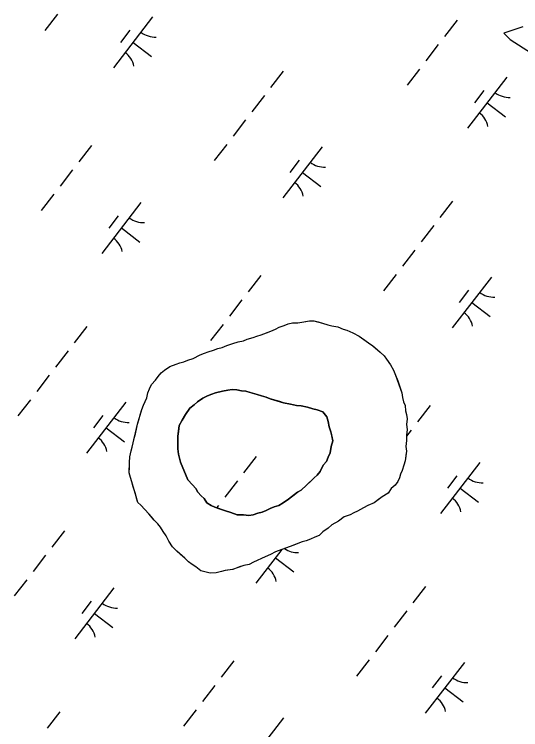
# Model space of a CAD drawing. Extents: x 3879599 to 3900814, y 146526 to 168888.
# Drawn here: x 3893544 to 3893939, y 161718 to 162276 of the extents above; entities that cross this region are included whole.
import ezdxf

# ---------------------------------------------------------------- set-up
doc = ezdxf.new("R2010")
doc.units = 0
doc.layers.add('V-TOPO-SHOR', color=7, linetype='Continuous')
doc.layers.add('V-WETL-SWMP', color=7, linetype='Continuous')

msp = doc.modelspace()

# ---------------------------------------------------------------- linework, layer by layer
at = {"layer": 'V-TOPO-SHOR'}
for points in [[(3893940.24, 162265.83), (3893925.48, 162260.92), (3893930.4, 162256), (3893953.35, 162241.25)], [(3893642.72, 161893), (3893640.25, 161895.09), (3893639.43, 161898.41), (3893638.62, 161901.74), (3893637.39, 161905.06), (3893636.58, 161907.97), (3893635.77, 161911.29), (3893634.54, 161914.62), (3893633.73, 161918.35), (3893633.75, 161922.5), (3893633.77, 161926.23), (3893634.21, 161930.8), (3893635.06, 161935.36), (3893635.91, 161938.25), (3893636.75, 161941.57), (3893637.61, 161945.3), (3893638.45, 161948.61), (3893639.3, 161952.34), (3893640.15, 161956.07), (3893641.42, 161960.21), (3893642.27, 161963.53), (3893643.53, 161967.67), (3893644.79, 161970.98), (3893646.06, 161973.88), (3893647.31, 161976.77), (3893648.16, 161980.51), (3893649.43, 161983.82), (3893651.1, 161987.13), (3893654.02, 161990.43), (3893656.12, 161993.32), (3893658.62, 161996.21), (3893661.12, 161998.27), (3893665.28, 162001.15), (3893670.27, 162002.79), (3893673.18, 162004.02), (3893676.09, 162004.83), (3893679.41, 162006.06), (3893683.57, 162007.28), (3893688.98, 162010.16), (3893692.3, 162011.38), (3893695.21, 162012.61), (3893699.37, 162013.84), (3893702.69, 162015.06), (3893706.01, 162015.87), (3893709.76, 162017.51), (3893714.33, 162019.15), (3893718.48, 162020.37), (3893722.64, 162021.18), (3893725.55, 162022.41), (3893730.12, 162023.63), (3893733.03, 162024.86), (3893736.35, 162025.67), (3893740.51, 162027.31), (3893743.83, 162028.53), (3893747.57, 162030.17), (3893750.49, 162031.82), (3893754.23, 162033.04), (3893757.55, 162034.27), (3893760.88, 162035.08), (3893765.02, 162035.06), (3893769.59, 162035.86), (3893774.16, 162036.67), (3893777.48, 162036.65), (3893780.79, 162035.8), (3893784.11, 162034.96), (3893788.25, 162033.69), (3893791.56, 162032.84), (3893796.12, 162031.99), (3893800.26, 162030.31), (3893803.16, 162029.46), (3893807.71, 162027.36), (3893812.68, 162024.85), (3893817.22, 162021.51), (3893820.12, 162019.42), (3893823.42, 162017.33), (3893826.73, 162014.4), (3893829.21, 162012.32), (3893832.09, 162009.4), (3893834.15, 162006.9), (3893837.03, 162002.32), (3893839.5, 161998.16), (3893841.14, 161994.42), (3893842.78, 161989.84), (3893844.41, 161985.27), (3893846.05, 161980.7), (3893846.44, 161976.96), (3893847.25, 161973.64), (3893848.48, 161970.73), (3893848.88, 161966.58), (3893849.69, 161963.67), (3893850.09, 161960.35), (3893849.65, 161955.79), (3893850.04, 161952.05), (3893849.6, 161947.49), (3893849.58, 161943.34), (3893849.14, 161938.78), (3893849.54, 161935.05), (3893849.11, 161931.73), (3893848.67, 161927.58), (3893847.41, 161924.27), (3893846.14, 161920.13)], [(3893679.33, 161912.72), (3893683.05, 161908.96), (3893685.52, 161906.05), (3893687.17, 161903.14), (3893689.64, 161900.22), (3893692.12, 161898.13), (3893694.17, 161894.8), (3893697.48, 161892.71), (3893700.38, 161891.45), (3893704.1, 161890.19), (3893708.66, 161888.5), (3893712.8, 161887.24), (3893717.77, 161885.55), (3893722.75, 161885.52), (3893726.89, 161885.09), (3893730.21, 161885.48), (3893733.95, 161886.71), (3893737.28, 161887.52), (3893740.19, 161888.75), (3893743.52, 161890.39), (3893746.43, 161891.62), (3893750.17, 161892.84), (3893753.5, 161894.9), (3893757.66, 161897.78), (3893760.99, 161900.26), (3893764.74, 161903.14), (3893767.65, 161904.78), (3893771.82, 161908.49), (3893775.16, 161911.8), (3893777.66, 161914.27), (3893780.16, 161916.33), (3893782.25, 161919.22), (3893784.76, 161924.19), (3893787.27, 161927.08), (3893788.53, 161930.39), (3893790.21, 161933.7), (3893791.06, 161938.68), (3893792.33, 161943.23), (3893791.52, 161946.97), (3893790.71, 161950.3), (3893789.49, 161954.03), (3893788.68, 161958.19), (3893787.45, 161961.93), (3893784.57, 161965.68), (3893780.02, 161967.36), (3893776.7, 161968.21), (3893772.56, 161969.47), (3893767.58, 161970.33), (3893763.85, 161970.76), (3893759.29, 161971.62), (3893753.91, 161972.89), (3893751.01, 161973.74), (3893748.11, 161974.58), (3893743.55, 161975.85), (3893740.24, 161977.11), (3893737.34, 161977.96), (3893733.2, 161979.22), (3893728.65, 161980.49), (3893724.5, 161981.76), (3893721.19, 161982.19), (3893717.46, 161983.04), (3893713.72, 161983.06), (3893710.4, 161982.66), (3893706.25, 161981.85), (3893700.85, 161980.64), (3893697.94, 161979.41), (3893694.61, 161978.18), (3893690.87, 161976.54), (3893686.71, 161973.66), (3893684.21, 161971.19), (3893680.87, 161968.71), (3893677.53, 161963.75), (3893675.02, 161959.2), (3893672.5, 161955.07), (3893672.07, 161950.51), (3893671.63, 161946.78), (3893671.61, 161942.21), (3893671.58, 161936.82), (3893671.97, 161932.67), (3893672.78, 161929.35), (3893673.6, 161926.44), (3893679.33, 161912.72)], [(3893846.14, 161920.13), (3893844.88, 161917.23), (3893844.04, 161914.34), (3893842.78, 161911.44), (3893840.69, 161908.54), (3893837.77, 161906.07), (3893835.26, 161902.35), (3893830.68, 161899.47), (3893827.77, 161897.41), (3893824.43, 161894.94), (3893819.45, 161892.89), (3893816.12, 161890.83), (3893811.54, 161888.37), (3893808.63, 161887.14), (3893805.71, 161885.5), (3893801.14, 161883.86), (3893796.56, 161880.57), (3893791.57, 161877.69), (3893788.65, 161875.22), (3893784.49, 161872.34), (3893781.57, 161869.45), (3893778.25, 161868.22), (3893774.92, 161866.58), (3893771.59, 161865.35), (3893768.27, 161864.54), (3893763.28, 161862.49), (3893759.12, 161860.85), (3893752.47, 161858.4), (3893747.48, 161856.77), (3893743.74, 161854.71), (3893739.58, 161852.66), (3893736.67, 161851.43), (3893733.35, 161849.79), (3893730.43, 161848.56), (3893727.11, 161846.92), (3893722.95, 161846.11), (3893719.63, 161844.88), (3893714.23, 161842.84), (3893708.41, 161842.04), (3893705.5, 161841.23), (3893701.35, 161840.42), (3893696.79, 161840.03), (3893693.47, 161840.88), (3893689.33, 161841.73), (3893685.61, 161845.07), (3893682.72, 161846.74), (3893679.82, 161848.83), (3893676.94, 161851.75), (3893673.63, 161854.67), (3893670.74, 161857.17), (3893667.44, 161860.51), (3893664.56, 161865.09), (3893662.51, 161869.25), (3893660.04, 161872.58), (3893657.98, 161875.91), (3893655.92, 161878.41), (3893653.03, 161881.33), (3893650.97, 161883.83), (3893648.91, 161886.33), (3893642.72, 161893)]]:
    msp.add_lwpolyline(points, dxfattribs=at)
at = {"layer": 'V-WETL-SWMP'}
for p, q in [((3893577.76, 162275.56), (3893568.01, 162262.88)), ((3893651.92, 162273.54), (3893621.45, 162233.89)), ((3893889, 162270.96), (3893879.25, 162258.28)), ((3893634.22, 162263.17), (3893626.91, 162253.66)), ((3893636.69, 162253.71), (3893650.96, 162242.74)), ((3893874.38, 162251.93), (3893864.63, 162239.25)), ((3893753.53, 162231.3), (3893743.78, 162218.61)), ((3893859.75, 162232.9), (3893850, 162220.22)), ((3893927.63, 162226.51), (3893897.17, 162186.87)), ((3893909.94, 162216.15), (3893902.62, 162206.64)), ((3893738.9, 162212.27), (3893729.15, 162199.58)), ((3893912.4, 162206.69), (3893926.67, 162195.72)), ((3893724.28, 162193.24), (3893714.53, 162180.55)), ((3893604.19, 162173.33), (3893594.44, 162160.65)), ((3893709.65, 162174.21), (3893699.9, 162161.52)), ((3893783.81, 162172.18), (3893753.34, 162132.54)), ((3893766.11, 162161.82), (3893758.8, 162152.3)), ((3893589.57, 162154.3), (3893579.82, 162141.62)), ((3893768.58, 162152.36), (3893782.85, 162141.39)), ((3893574.95, 162135.27), (3893565.2, 162122.59)), ((3893642.83, 162128.88), (3893612.36, 162089.24)), ((3893885.42, 162129.94), (3893875.67, 162117.26)), ((3893625.13, 162118.52), (3893617.82, 162109.01)), ((3893627.59, 162109.06), (3893641.87, 162098.09)), ((3893870.79, 162110.91), (3893861.04, 162098.23)), ((3893856.17, 162091.88), (3893846.42, 162079.2)), ((3893736.09, 162071.98), (3893726.34, 162059.29)), ((3893841.54, 162072.85), (3893831.8, 162060.17)), ((3893915.7, 162070.83), (3893885.23, 162031.18)), ((3893898.01, 162060.46), (3893890.69, 162050.95)), ((3893721.46, 162052.95), (3893711.71, 162040.26)), ((3893900.47, 162051), (3893914.74, 162040.03)), ((3893706.84, 162033.92), (3893697.09, 162021.23)), ((3893754.23, 162033.04), (3893757.55, 162034.27)), ((3893757.55, 162034.27), (3893760.88, 162035.08)), ((3893760.88, 162035.08), (3893765.02, 162035.06)), ((3893765.02, 162035.06), (3893774.16, 162036.67)), ((3893774.16, 162036.67), (3893777.48, 162036.65)), ((3893777.48, 162036.65), (3893784.11, 162034.96)), ((3893784.11, 162034.96), (3893788.25, 162033.69)), ((3893600.61, 162032.31), (3893590.86, 162019.63)), ((3893736.35, 162025.67), (3893743.83, 162028.53)), ((3893743.83, 162028.53), (3893747.58, 162030.17)), ((3893747.58, 162030.17), (3893750.49, 162031.82)), ((3893750.49, 162031.82), (3893754.23, 162033.04)), ((3893788.25, 162033.69), (3893791.56, 162032.84)), ((3893791.56, 162032.84), (3893796.12, 162031.99)), ((3893796.12, 162031.99), (3893800.26, 162030.31)), ((3893800.26, 162030.31), (3893803.16, 162029.46)), ((3893803.16, 162029.46), (3893807.71, 162027.36)), ((3893725.55, 162022.41), (3893730.12, 162023.63)), ((3893730.12, 162023.63), (3893733.03, 162024.86)), ((3893733.03, 162024.86), (3893736.35, 162025.67)), ((3893807.71, 162027.36), (3893812.68, 162024.85)), ((3893812.68, 162024.85), (3893820.12, 162019.42)), ((3893706.02, 162015.87), (3893709.76, 162017.51)), ((3893709.76, 162017.51), (3893714.33, 162019.15)), ((3893714.33, 162019.15), (3893718.48, 162020.37)), ((3893718.48, 162020.37), (3893722.64, 162021.18)), ((3893722.64, 162021.18), (3893725.55, 162022.41)), ((3893820.12, 162019.42), (3893823.42, 162017.32)), ((3893823.42, 162017.32), (3893829.21, 162012.32)), ((3893585.99, 162013.28), (3893576.24, 162000.6)), ((3893692.3, 162011.38), (3893695.21, 162012.61)), ((3893695.21, 162012.61), (3893699.37, 162013.83)), ((3893699.37, 162013.83), (3893702.69, 162015.06)), ((3893702.69, 162015.06), (3893706.02, 162015.87)), ((3893829.21, 162012.32), (3893832.09, 162009.4)), ((3893676.09, 162004.83), (3893679.41, 162006.06)), ((3893679.41, 162006.06), (3893683.57, 162007.28)), ((3893683.57, 162007.28), (3893688.98, 162010.16)), ((3893688.98, 162010.16), (3893692.3, 162011.38)), ((3893832.09, 162009.4), (3893834.15, 162006.9)), ((3893834.15, 162006.9), (3893837.03, 162002.32)), ((3893661.12, 161998.27), (3893665.28, 162001.15)), ((3893665.28, 162001.15), (3893670.27, 162002.79)), ((3893670.27, 162002.79), (3893673.18, 162004.02)), ((3893673.18, 162004.02), (3893676.09, 162004.83)), ((3893837.03, 162002.32), (3893839.5, 161998.16)), ((3893656.11, 161993.32), (3893658.62, 161996.21)), ((3893658.62, 161996.21), (3893661.12, 161998.27)), ((3893839.5, 161998.16), (3893841.14, 161994.42)), ((3893571.36, 161994.25), (3893561.61, 161981.57)), ((3893651.1, 161987.13), (3893654.02, 161990.43)), ((3893654.02, 161990.43), (3893656.11, 161993.32)), ((3893841.14, 161994.42), (3893846.05, 161980.7)), ((3893648.16, 161980.5), (3893649.43, 161983.82)), ((3893649.43, 161983.82), (3893651.1, 161987.13)), ((3893647.31, 161976.77), (3893648.16, 161980.5)), ((3893846.05, 161980.7), (3893846.44, 161976.96)), ((3893556.74, 161975.22), (3893546.99, 161962.54)), ((3893630.9, 161973.2), (3893600.43, 161933.55)), ((3893644.79, 161970.98), (3893647.31, 161976.77)), ((3893846.44, 161976.96), (3893847.25, 161973.64)), ((3893847.25, 161973.64), (3893848.48, 161970.73)), ((3893640.15, 161956.07), (3893643.53, 161967.67)), ((3893643.53, 161967.67), (3893644.79, 161970.98)), ((3893848.48, 161970.73), (3893848.88, 161966.58)), ((3893867.98, 161970.62), (3893858.23, 161957.94)), ((3893613.2, 161962.83), (3893605.89, 161953.32)), ((3893848.88, 161966.58), (3893849.69, 161963.67)), ((3893849.69, 161963.67), (3893850.09, 161960.35)), ((3893636.76, 161941.57), (3893640.15, 161956.07)), ((3893850.09, 161960.35), (3893849.65, 161955.79)), ((3893615.66, 161953.37), (3893629.93, 161942.4)), ((3893850.04, 161952.05), (3893849.6, 161947.49)), ((3893853.35, 161951.59), (3893849.6, 161946.71)), ((3893849.65, 161955.79), (3893850.04, 161952.05)), ((3893849.6, 161947.49), (3893849.58, 161943.34)), ((3893635.06, 161935.36), (3893636.76, 161941.57)), ((3893849.58, 161943.34), (3893849.14, 161938.78)), ((3893634.21, 161930.8), (3893635.06, 161935.36)), ((3893849.54, 161935.05), (3893848.67, 161927.58)), ((3893849.14, 161938.78), (3893849.54, 161935.05)), ((3893633.77, 161926.23), (3893634.21, 161930.8)), ((3893732.5, 161930.96), (3893722.75, 161918.27)), ((3893633.73, 161918.35), (3893633.77, 161926.23)), ((3893847.41, 161924.27), (3893846.14, 161920.13)), ((3893848.67, 161927.58), (3893847.41, 161924.27)), ((3893906.61, 161926.18), (3893876.14, 161886.53)), ((3893634.54, 161914.62), (3893633.73, 161918.35)), ((3893844.88, 161917.23), (3893844.04, 161914.33)), ((3893846.14, 161920.13), (3893844.88, 161917.23)), ((3893635.77, 161911.29), (3893634.54, 161914.62)), ((3893637.39, 161905.06), (3893635.77, 161911.29)), ((3893717.88, 161911.93), (3893708.13, 161899.24)), ((3893842.77, 161911.44), (3893840.69, 161908.54)), ((3893844.04, 161914.33), (3893842.77, 161911.44)), ((3893888.91, 161915.81), (3893881.6, 161906.3)), ((3893837.77, 161906.07), (3893835.26, 161902.35)), ((3893840.69, 161908.54), (3893837.77, 161906.07)), ((3893891.38, 161906.35), (3893905.65, 161895.38)), ((3893638.62, 161901.73), (3893637.39, 161905.06)), ((3893640.24, 161895.09), (3893638.62, 161901.73)), ((3893835.26, 161902.35), (3893830.68, 161899.47)), ((3893642.72, 161893), (3893640.24, 161895.09)), ((3893824.43, 161894.94), (3893819.45, 161892.89)), ((3893830.68, 161899.47), (3893824.43, 161894.94)), ((3893648.91, 161886.33), (3893642.72, 161893)), ((3893703.25, 161892.9), (3893701.76, 161890.96)), ((3893816.12, 161890.84), (3893811.54, 161888.37)), ((3893819.45, 161892.89), (3893816.12, 161890.84)), ((3893653.03, 161881.33), (3893648.91, 161886.33)), ((3893801.14, 161883.86), (3893796.56, 161880.57)), ((3893805.72, 161885.5), (3893801.14, 161883.86)), ((3893808.63, 161887.14), (3893805.72, 161885.5)), ((3893811.54, 161888.37), (3893808.63, 161887.14)), ((3893655.92, 161878.41), (3893653.03, 161881.33)), ((3893657.98, 161875.91), (3893655.92, 161878.41)), ((3893796.56, 161880.57), (3893791.57, 161877.69)), ((3893583.17, 161872.99), (3893573.42, 161860.31)), ((3893660.04, 161872.58), (3893657.98, 161875.91)), ((3893662.51, 161869.25), (3893660.04, 161872.58)), ((3893784.49, 161872.34), (3893781.57, 161869.45)), ((3893788.65, 161875.22), (3893784.49, 161872.34)), ((3893791.57, 161877.69), (3893788.65, 161875.22)), ((3893664.56, 161865.09), (3893662.51, 161869.25)), ((3893778.25, 161868.22), (3893774.92, 161866.58)), ((3893781.57, 161869.45), (3893778.25, 161868.22)), ((3893667.44, 161860.51), (3893664.56, 161865.09)), ((3893768.27, 161864.54), (3893759.12, 161860.86)), ((3893771.59, 161865.35), (3893768.27, 161864.54)), ((3893774.92, 161866.58), (3893771.59, 161865.35)), ((3893670.74, 161857.18), (3893667.44, 161860.51)), ((3893676.94, 161851.75), (3893670.74, 161857.18)), ((3893752.45, 161858.4), (3893732.32, 161832.2)), ((3893747.48, 161856.77), (3893743.74, 161854.71)), ((3893752.47, 161858.4), (3893747.48, 161856.77)), ((3893759.12, 161860.86), (3893752.47, 161858.4)), ((3893568.55, 161853.96), (3893558.8, 161841.28)), ((3893679.82, 161848.83), (3893676.94, 161851.75)), ((3893736.67, 161851.43), (3893733.34, 161849.79)), ((3893739.58, 161852.66), (3893736.67, 161851.43)), ((3893743.74, 161854.71), (3893739.58, 161852.66)), ((3893747.55, 161852.02), (3893761.83, 161841.05)), ((3893682.72, 161846.74), (3893679.82, 161848.83)), ((3893685.61, 161845.07), (3893682.72, 161846.74)), ((3893689.33, 161841.73), (3893685.61, 161845.07)), ((3893722.95, 161846.11), (3893714.22, 161842.84)), ((3893727.11, 161846.92), (3893722.95, 161846.11)), ((3893730.43, 161848.56), (3893727.11, 161846.92)), ((3893733.34, 161849.79), (3893730.43, 161848.56)), ((3893693.47, 161840.88), (3893689.33, 161841.73)), ((3893696.79, 161840.03), (3893693.47, 161840.88)), ((3893701.35, 161840.42), (3893696.79, 161840.03)), ((3893705.5, 161841.23), (3893701.35, 161840.42)), ((3893708.41, 161842.04), (3893705.5, 161841.23)), ((3893714.22, 161842.84), (3893708.41, 161842.04)), ((3893553.92, 161834.93), (3893544.17, 161822.25)), ((3893621.8, 161828.54), (3893591.34, 161788.9)), ((3893864.39, 161829.6), (3893854.64, 161816.92)), ((3893604.11, 161818.18), (3893596.8, 161808.67)), ((3893606.57, 161808.72), (3893620.84, 161797.75)), ((3893849.77, 161810.57), (3893840.02, 161797.89)), ((3893835.15, 161791.54), (3893825.4, 161778.86)), ((3893820.52, 161772.51), (3893810.77, 161759.83)), ((3893715.06, 161771.64), (3893705.31, 161758.95)), ((3893894.68, 161770.49), (3893864.21, 161730.84)), ((3893876.98, 161760.12), (3893869.67, 161750.61)), ((3893700.44, 161752.61), (3893690.69, 161739.92)), ((3893879.44, 161750.66), (3893893.72, 161739.69)), ((3893685.81, 161733.58), (3893676.06, 161720.89)), ((3893579.59, 161731.97), (3893569.84, 161719.29)), ((3893753.69, 161727.19), (3893723.23, 161687.54))]:
    msp.add_line(p, q, dxfattribs=at)
msp.add_lwpolyline([(3893940.24, 162265.83), (3893925.48, 162260.92), (3893930.4, 162256), (3893953.35, 162241.25)], dxfattribs=at)
msp.add_lwpolyline([(3893683.05, 161908.96), (3893679.33, 161912.72), (3893673.6, 161926.44), (3893671.97, 161932.67), (3893671.58, 161936.82), (3893671.63, 161946.78), (3893672.5, 161955.07), (3893675.02, 161959.2), (3893677.53, 161963.75), (3893680.87, 161968.71), (3893684.21, 161971.19), (3893686.71, 161973.66), (3893690.87, 161976.54), (3893694.61, 161978.18), (3893697.94, 161979.41), (3893700.85, 161980.64), (3893706.25, 161981.86), (3893710.4, 161982.66), (3893713.72, 161983.06), (3893717.46, 161983.04), (3893721.19, 161982.19), (3893724.5, 161981.76), (3893740.24, 161977.11), (3893743.55, 161975.85), (3893753.91, 161972.89), (3893759.29, 161971.62), (3893763.85, 161970.76), (3893767.58, 161970.33), (3893772.56, 161969.47), (3893776.7, 161968.21), (3893780.02, 161967.36), (3893784.57, 161965.68), (3893787.45, 161961.93), (3893788.68, 161958.19), (3893789.49, 161954.03), (3893790.71, 161950.29), (3893792.33, 161943.23), (3893791.06, 161938.68), (3893790.21, 161933.7), (3893788.53, 161930.39), (3893787.27, 161927.08), (3893784.76, 161924.19), (3893782.25, 161919.23), (3893780.16, 161916.33), (3893777.66, 161914.27), (3893771.82, 161908.49), (3893767.65, 161904.78), (3893764.74, 161903.14), (3893757.66, 161897.78), (3893753.5, 161894.9), (3893750.17, 161892.85), (3893746.43, 161891.62), (3893743.52, 161890.39), (3893740.19, 161888.75), (3893737.28, 161887.52), (3893733.95, 161886.71), (3893730.21, 161885.48), (3893726.89, 161885.09), (3893722.75, 161885.52), (3893717.77, 161885.55), (3893712.8, 161887.24), (3893708.66, 161888.5), (3893700.38, 161891.45), (3893697.48, 161892.71), (3893694.17, 161894.8), (3893692.12, 161898.13), (3893689.64, 161900.22), (3893687.16, 161903.14), (3893685.52, 161906.05)], close=True, dxfattribs=at)
for centre, start, end in [((3893653.7, 162275.47), 231.6869, 273.2305), ((3893620.04, 162231.67), 11.6869, 53.2305), ((3893929.42, 162228.45), 231.6869, 273.2305), ((3893895.76, 162184.65), 11.6869, 53.2305), ((3893785.6, 162174.11), 231.6869, 273.2305), ((3893751.93, 162130.31), 11.6869, 53.2305), ((3893644.61, 162130.82), 231.6869, 273.2305), ((3893610.95, 162087.02), 11.6869, 53.2305), ((3893917.49, 162072.76), 231.6869, 273.2305), ((3893883.83, 162028.96), 11.6869, 53.2305), ((3893632.68, 161975.13), 231.6869, 273.2305), ((3893599.02, 161931.33), 11.6869, 53.2305), ((3893908.39, 161928.11), 231.6869, 273.2305), ((3893874.73, 161884.31), 11.6869, 53.2305), ((3893764.57, 161873.77), 235.756, 273.2305), ((3893730.91, 161829.97), 11.6869, 53.2305), ((3893623.59, 161830.48), 231.6869, 273.2305), ((3893589.93, 161786.68), 11.6869, 53.2305), ((3893896.46, 161772.42), 231.6869, 273.2305), ((3893862.8, 161728.62), 11.6869, 53.2305)]:
    msp.add_arc(centre, 17.62, start, end, dxfattribs=at)

doc.saveas('drawing.dxf')
